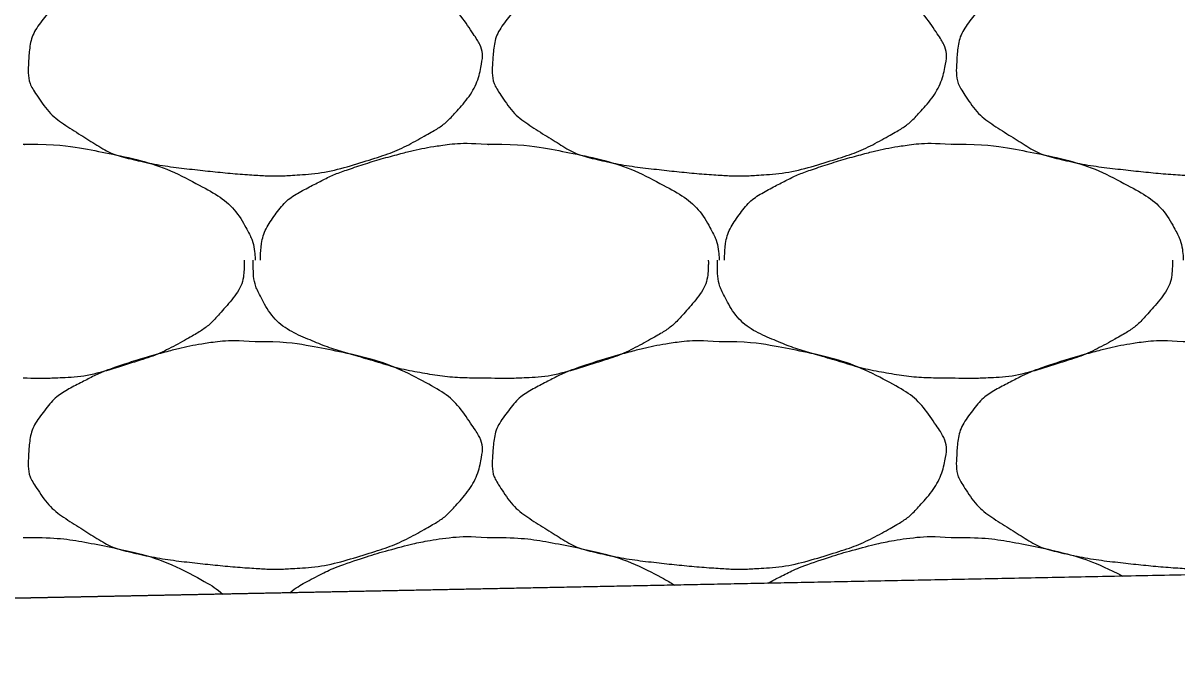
# Model space of a CAD drawing. Extents: x 1373719 to 1374161, y 379835 to 380167.
# Drawn here: x 1373942.224 to 1373943.37, y 379973.785 to 379974.427 of the extents above; entities that cross this region are included whole.
import ezdxf

# ---------------------------------------------------------------- set-up
doc = ezdxf.new("R2010")
doc.units = 0
doc.layers.add('Aggregate Base Course', color=7, linetype='Continuous')
doc.layers.add('SIGNATURE', color=7, linetype='Continuous')

msp = doc.modelspace()

# ---------------------------------------------------------------- linework, layer by layer
msp.add_line((1373965.3548, 379974.3183), (1373938.7049, 379973.7853))
at = {"layer": 'Aggregate Base Course'}
for points, degree in [([(1373942.4544, 379974.5008), (1373942.4808, 379974.5011), (1373942.5072, 379974.4972), (1373942.5336, 379974.4918), (1373942.5658, 379974.4852), (1373942.5955, 379974.4754), (1373942.6254, 379974.4594), (1373942.6453, 379974.4487), (1373942.659, 379974.4342), (1373942.6722, 379974.4144), (1373942.6779, 379974.4058), (1373942.681, 379974.396), (1373942.6794, 379974.3874), (1373942.6764, 379974.3705), (1373942.6676, 379974.3537), (1373942.6542, 379974.3388), (1373942.6458, 379974.3294), (1373942.6374, 379974.323), (1373942.6272, 379974.3172), (1373942.6091, 379974.3069), (1373942.5912, 379974.2982), (1373942.5714, 379974.292), (1373942.5459, 379974.2839), (1373942.5203, 379974.2774), (1373942.494, 379974.2758), (1373942.4808, 379974.2749), (1373942.4676, 379974.2749), (1373942.4544, 379974.2758), (1373942.4346, 379974.2771), (1373942.4148, 379974.279), (1373942.395, 379974.2812), (1373942.3732, 379974.2836), (1373942.3517, 379974.287), (1373942.3302, 379974.292), (1373942.3126, 379974.2961), (1373942.2974, 379974.3055), (1373942.2816, 379974.3154), (1373942.2637, 379974.3266), (1373942.2492, 379974.3375), (1373942.2366, 379974.3568), (1373942.2301, 379974.3667), (1373942.2288, 379974.3773), (1373942.2294, 379974.3874), (1373942.2302, 379974.402), (1373942.2333, 379974.4167), (1373942.2438, 379974.4306), (1373942.2544, 379974.4446), (1373942.266, 379974.4522), (1373942.2798, 379974.4594), (1373942.2916, 379974.4655), (1373942.3033, 379974.4713), (1373942.3158, 379974.4756), (1373942.3337, 379974.4816), (1373942.3515, 379974.487), (1373942.3698, 379974.4918), (1373942.3811, 379974.4947), (1373942.3924, 379974.4972), (1373942.404, 379974.499), (1373942.4207, 379974.5016), (1373942.4377, 379974.5022), (1373942.4544, 379974.5008)], 3), ([(1373942.9152, 379974.5008), (1373942.9416, 379974.5011), (1373942.968, 379974.4972), (1373942.9944, 379974.4918), (1373943.0266, 379974.4852), (1373943.0563, 379974.4754), (1373943.0862, 379974.4594), (1373943.1061, 379974.4487), (1373943.1198, 379974.4342), (1373943.133, 379974.4144), (1373943.1387, 379974.4058), (1373943.1418, 379974.396), (1373943.1402, 379974.3874), (1373943.1372, 379974.3705), (1373943.1284, 379974.3537), (1373943.115, 379974.3388), (1373943.1066, 379974.3294), (1373943.0982, 379974.323), (1373943.088, 379974.3172), (1373943.0699, 379974.3069), (1373943.052, 379974.2982), (1373943.0322, 379974.292), (1373943.0067, 379974.2839), (1373942.9811, 379974.2774), (1373942.9548, 379974.2758), (1373942.9416, 379974.2749), (1373942.9284, 379974.2749), (1373942.9152, 379974.2758), (1373942.8954, 379974.2771), (1373942.8756, 379974.279), (1373942.8558, 379974.2812), (1373942.834, 379974.2836), (1373942.8125, 379974.287), (1373942.791, 379974.292), (1373942.7734, 379974.2961), (1373942.7582, 379974.3055), (1373942.7424, 379974.3154), (1373942.7245, 379974.3266), (1373942.71, 379974.3375), (1373942.6974, 379974.3568), (1373942.6909, 379974.3667), (1373942.6896, 379974.3773), (1373942.6902, 379974.3874), (1373942.691, 379974.402), (1373942.6941, 379974.4167), (1373942.7046, 379974.4306), (1373942.7152, 379974.4446), (1373942.7268, 379974.4522), (1373942.7406, 379974.4594), (1373942.7524, 379974.4655), (1373942.7641, 379974.4713), (1373942.7766, 379974.4756), (1373942.7945, 379974.4816), (1373942.8123, 379974.487), (1373942.8306, 379974.4918), (1373942.8419, 379974.4947), (1373942.8532, 379974.4972), (1373942.8648, 379974.499), (1373942.8815, 379974.5016), (1373942.8985, 379974.5022), (1373942.9152, 379974.5008)], 3), ([(1373943.376, 379974.5008), (1373943.4024, 379974.5011), (1373943.4288, 379974.4972), (1373943.4552, 379974.4918), (1373943.4874, 379974.4852), (1373943.5171, 379974.4754), (1373943.547, 379974.4594), (1373943.5669, 379974.4487), (1373943.5806, 379974.4342), (1373943.5938, 379974.4144), (1373943.5995, 379974.4058), (1373943.6026, 379974.396), (1373943.601, 379974.3874), (1373943.598, 379974.3705), (1373943.5892, 379974.3537), (1373943.5758, 379974.3388), (1373943.5674, 379974.3294), (1373943.559, 379974.323), (1373943.5488, 379974.3172), (1373943.5307, 379974.3069), (1373943.5128, 379974.2982), (1373943.493, 379974.292), (1373943.4675, 379974.2839), (1373943.4419, 379974.2774), (1373943.4156, 379974.2758), (1373943.4024, 379974.2749), (1373943.3892, 379974.2749), (1373943.376, 379974.2758), (1373943.3562, 379974.2771), (1373943.3364, 379974.279), (1373943.3166, 379974.2812), (1373943.2948, 379974.2836), (1373943.2733, 379974.287), (1373943.2518, 379974.292), (1373943.2342, 379974.2961), (1373943.219, 379974.3055), (1373943.2032, 379974.3154), (1373943.1853, 379974.3266), (1373943.1708, 379974.3375), (1373943.1582, 379974.3568), (1373943.1517, 379974.3667), (1373943.1504, 379974.3773), (1373943.151, 379974.3874), (1373943.1518, 379974.402), (1373943.1549, 379974.4167), (1373943.1654, 379974.4306), (1373943.176, 379974.4446), (1373943.1876, 379974.4522), (1373943.2014, 379974.4594), (1373943.2132, 379974.4655), (1373943.2249, 379974.4713), (1373943.2374, 379974.4756), (1373943.2553, 379974.4816), (1373943.2731, 379974.487), (1373943.2914, 379974.4918), (1373943.3027, 379974.4947), (1373943.314, 379974.4972), (1373943.3256, 379974.499), (1373943.3423, 379974.5016), (1373943.3593, 379974.5022), (1373943.376, 379974.5008)], 3), ([(1373942.224, 379974.3064), (1373942.2258, 379974.3063), (1373942.2276, 379974.3065), (1373942.2294, 379974.3064)], 2), ([(1373942.2294, 379974.3064), (1373942.2558, 379974.3067), (1373942.2822, 379974.3028), (1373942.3086, 379974.2974), (1373942.3408, 379974.2908), (1373942.3705, 379974.281), (1373942.4004, 379974.265), (1373942.4203, 379974.2543), (1373942.4362, 379974.2404), (1373942.4472, 379974.22), (1373942.4519, 379974.2112), (1373942.4537, 379974.2023), (1373942.4544, 379974.193), (1373942.4545, 379974.1924), (1373942.4545, 379974.1918), (1373942.4544, 379974.1912)], 3), ([(1373942.4598, 379974.1912), (1373942.4598, 379974.1918), (1373942.4598, 379974.1924), (1373942.4598, 379974.193), (1373942.4601, 379974.2081), (1373942.4644, 379974.2227), (1373942.4742, 379974.2362), (1373942.4841, 379974.2498), (1373942.4964, 379974.2578), (1373942.5102, 379974.265), (1373942.522, 379974.2711), (1373942.5337, 379974.2769), (1373942.5462, 379974.2812), (1373942.5641, 379974.2872), (1373942.5819, 379974.2926), (1373942.6002, 379974.2974), (1373942.6115, 379974.3003), (1373942.6228, 379974.3028), (1373942.6344, 379974.3046), (1373942.6511, 379974.3072), (1373942.6681, 379974.3078), (1373942.6848, 379974.3064)], 3), ([(1373942.6848, 379974.3064), (1373942.6866, 379974.3063), (1373942.6884, 379974.3065), (1373942.6902, 379974.3064)], 2), ([(1373942.6902, 379974.3064), (1373942.7166, 379974.3067), (1373942.743, 379974.3028), (1373942.7694, 379974.2974), (1373942.8016, 379974.2908), (1373942.8313, 379974.281), (1373942.8612, 379974.265), (1373942.8811, 379974.2543), (1373942.897, 379974.2404), (1373942.908, 379974.22), (1373942.9127, 379974.2112), (1373942.9145, 379974.2023), (1373942.9152, 379974.193), (1373942.9153, 379974.1924), (1373942.9153, 379974.1918), (1373942.9152, 379974.1912)], 3), ([(1373942.9206, 379974.1912), (1373942.9206, 379974.1918), (1373942.9206, 379974.1924), (1373942.9206, 379974.193), (1373942.9209, 379974.2081), (1373942.9252, 379974.2227), (1373942.935, 379974.2362), (1373942.9449, 379974.2498), (1373942.9572, 379974.2578), (1373942.971, 379974.265), (1373942.9828, 379974.2711), (1373942.9945, 379974.2769), (1373943.007, 379974.2812), (1373943.0249, 379974.2872), (1373943.0427, 379974.2926), (1373943.061, 379974.2974), (1373943.0723, 379974.3003), (1373943.0836, 379974.3028), (1373943.0952, 379974.3046), (1373943.1119, 379974.3072), (1373943.1289, 379974.3078), (1373943.1456, 379974.3064)], 3), ([(1373943.1456, 379974.3064), (1373943.1474, 379974.3063), (1373943.1492, 379974.3065), (1373943.151, 379974.3064)], 2), ([(1373943.151, 379974.3064), (1373943.1774, 379974.3067), (1373943.2038, 379974.3028), (1373943.2302, 379974.2974), (1373943.2624, 379974.2908), (1373943.2921, 379974.281), (1373943.322, 379974.265), (1373943.3419, 379974.2543), (1373943.3578, 379974.2404), (1373943.3688, 379974.22), (1373943.3735, 379974.2112), (1373943.3753, 379974.2023), (1373943.376, 379974.193), (1373943.3761, 379974.1924), (1373943.3761, 379974.1918), (1373943.376, 379974.1912)], 3), ([(1373942.4436, 379974.1912), (1373942.4437, 379974.1894), (1373942.4437, 379974.1876), (1373942.4436, 379974.1858), (1373942.4429, 379974.1675), (1373942.4314, 379974.1517), (1373942.4184, 379974.1372), (1373942.4102, 379974.128), (1373942.4016, 379974.1214), (1373942.3914, 379974.1156), (1373942.3733, 379974.1053), (1373942.3554, 379974.0966), (1373942.3356, 379974.0904), (1373942.3101, 379974.0823), (1373942.2846, 379974.0752), (1373942.2582, 379974.0742), (1373942.2468, 379974.0737), (1373942.2354, 379974.0737), (1373942.224, 379974.0742)], 3), ([(1373942.6848, 379974.0742), (1373942.6824, 379974.0742), (1373942.68, 379974.0742), (1373942.6776, 379974.0742), (1373942.6577, 379974.0742), (1373942.6379, 379974.076), (1373942.6182, 379974.0796), (1373942.5972, 379974.0833), (1373942.5771, 379974.0898), (1373942.5567, 379974.0956), (1373942.539, 379974.1007), (1373942.5219, 379974.1064), (1373942.5048, 379974.1138), (1373942.4858, 379974.122), (1373942.4699, 379974.1358), (1373942.4598, 379974.1552), (1373942.4546, 379974.1652), (1373942.4526, 379974.1753), (1373942.4526, 379974.1858), (1373942.4526, 379974.1876), (1373942.4526, 379974.1894), (1373942.4526, 379974.1912)], 3), ([(1373942.9044, 379974.1912), (1373942.9045, 379974.1894), (1373942.9045, 379974.1876), (1373942.9044, 379974.1858), (1373942.9037, 379974.1675), (1373942.8922, 379974.1517), (1373942.8792, 379974.1372), (1373942.871, 379974.128), (1373942.8624, 379974.1214), (1373942.8522, 379974.1156), (1373942.8341, 379974.1053), (1373942.8162, 379974.0966), (1373942.7964, 379974.0904), (1373942.7709, 379974.0823), (1373942.7454, 379974.0752), (1373942.719, 379974.0742), (1373942.7076, 379974.0737), (1373942.6962, 379974.0737), (1373942.6848, 379974.0742)], 3), ([(1373943.1456, 379974.0742), (1373943.1432, 379974.0742), (1373943.1408, 379974.0742), (1373943.1384, 379974.0742), (1373943.1185, 379974.0742), (1373943.0987, 379974.076), (1373943.079, 379974.0796), (1373943.058, 379974.0833), (1373943.0379, 379974.0898), (1373943.0175, 379974.0956), (1373942.9998, 379974.1007), (1373942.9827, 379974.1064), (1373942.9656, 379974.1138), (1373942.9466, 379974.122), (1373942.9307, 379974.1358), (1373942.9206, 379974.1552), (1373942.9154, 379974.1652), (1373942.9134, 379974.1753), (1373942.9134, 379974.1858), (1373942.9134, 379974.1876), (1373942.9134, 379974.1894), (1373942.9134, 379974.1912)], 3), ([(1373943.3652, 379974.1912), (1373943.3653, 379974.1894), (1373943.3653, 379974.1876), (1373943.3652, 379974.1858), (1373943.3645, 379974.1675), (1373943.353, 379974.1517), (1373943.34, 379974.1372), (1373943.3318, 379974.128), (1373943.3232, 379974.1214), (1373943.313, 379974.1156), (1373943.2949, 379974.1053), (1373943.277, 379974.0966), (1373943.2572, 379974.0904), (1373943.2317, 379974.0823), (1373943.2062, 379974.0752), (1373943.1798, 379974.0742), (1373943.1684, 379974.0737), (1373943.157, 379974.0737), (1373943.1456, 379974.0742)], 3), ([(1373942.4544, 379974.1102), (1373942.4808, 379974.1105), (1373942.5072, 379974.1066), (1373942.5336, 379974.1012), (1373942.5658, 379974.0946), (1373942.5955, 379974.0848), (1373942.6254, 379974.0688), (1373942.6453, 379974.0581), (1373942.659, 379974.0436), (1373942.6722, 379974.0238), (1373942.6779, 379974.0152), (1373942.681, 379974.0054), (1373942.6794, 379973.9968), (1373942.6764, 379973.9799), (1373942.6676, 379973.9631), (1373942.6542, 379973.9482), (1373942.6458, 379973.9388), (1373942.6374, 379973.9324), (1373942.6272, 379973.9266), (1373942.6091, 379973.9163), (1373942.5912, 379973.9076), (1373942.5714, 379973.9014), (1373942.5459, 379973.8933), (1373942.5203, 379973.8868), (1373942.494, 379973.8852), (1373942.4808, 379973.8843), (1373942.4676, 379973.8843), (1373942.4544, 379973.8852), (1373942.4346, 379973.8865), (1373942.4148, 379973.8884), (1373942.395, 379973.8906), (1373942.3732, 379973.893), (1373942.3517, 379973.8964), (1373942.3302, 379973.9014), (1373942.3126, 379973.9055), (1373942.2974, 379973.9149), (1373942.2816, 379973.9248), (1373942.2637, 379973.936), (1373942.2492, 379973.9469), (1373942.2366, 379973.9662), (1373942.2301, 379973.9761), (1373942.2288, 379973.9867), (1373942.2294, 379973.9968), (1373942.2302, 379974.0114), (1373942.2333, 379974.0261), (1373942.2438, 379974.04), (1373942.2544, 379974.054), (1373942.266, 379974.0616), (1373942.2798, 379974.0688), (1373942.2916, 379974.0749), (1373942.3033, 379974.0807), (1373942.3158, 379974.085), (1373942.3337, 379974.091), (1373942.3515, 379974.0964), (1373942.3698, 379974.1012), (1373942.3811, 379974.1041), (1373942.3924, 379974.1066), (1373942.404, 379974.1084), (1373942.4207, 379974.111), (1373942.4377, 379974.1116), (1373942.4544, 379974.1102)], 3), ([(1373942.9152, 379974.1102), (1373942.9416, 379974.1105), (1373942.968, 379974.1066), (1373942.9944, 379974.1012), (1373943.0266, 379974.0946), (1373943.0563, 379974.0848), (1373943.0862, 379974.0688), (1373943.1061, 379974.0581), (1373943.1198, 379974.0436), (1373943.133, 379974.0238), (1373943.1387, 379974.0152), (1373943.1418, 379974.0054), (1373943.1402, 379973.9968), (1373943.1372, 379973.9799), (1373943.1284, 379973.9631), (1373943.115, 379973.9482), (1373943.1066, 379973.9388), (1373943.0982, 379973.9324), (1373943.088, 379973.9266), (1373943.0699, 379973.9163), (1373943.052, 379973.9076), (1373943.0322, 379973.9014), (1373943.0067, 379973.8933), (1373942.9811, 379973.8868), (1373942.9548, 379973.8852), (1373942.9416, 379973.8843), (1373942.9284, 379973.8843), (1373942.9152, 379973.8852), (1373942.8954, 379973.8865), (1373942.8756, 379973.8884), (1373942.8558, 379973.8906), (1373942.834, 379973.893), (1373942.8125, 379973.8964), (1373942.791, 379973.9014), (1373942.7734, 379973.9055), (1373942.7582, 379973.9149), (1373942.7424, 379973.9248), (1373942.7245, 379973.936), (1373942.71, 379973.9469), (1373942.6974, 379973.9662), (1373942.6909, 379973.9761), (1373942.6896, 379973.9867), (1373942.6902, 379973.9968), (1373942.691, 379974.0114), (1373942.6941, 379974.0261), (1373942.7046, 379974.04), (1373942.7152, 379974.054), (1373942.7268, 379974.0616), (1373942.7406, 379974.0688), (1373942.7524, 379974.0749), (1373942.7641, 379974.0807), (1373942.7766, 379974.085), (1373942.7945, 379974.091), (1373942.8123, 379974.0964), (1373942.8306, 379974.1012), (1373942.8419, 379974.1041), (1373942.8532, 379974.1066), (1373942.8648, 379974.1084), (1373942.8815, 379974.111), (1373942.8985, 379974.1116), (1373942.9152, 379974.1102)], 3), ([(1373943.376, 379974.1102), (1373943.4024, 379974.1105), (1373943.4288, 379974.1066), (1373943.4552, 379974.1012), (1373943.4874, 379974.0946), (1373943.5171, 379974.0848), (1373943.547, 379974.0688), (1373943.5669, 379974.0581), (1373943.5806, 379974.0436), (1373943.5938, 379974.0238), (1373943.5995, 379974.0152), (1373943.6026, 379974.0054), (1373943.601, 379973.9968), (1373943.598, 379973.9799), (1373943.5892, 379973.9631), (1373943.5758, 379973.9482), (1373943.5674, 379973.9388), (1373943.559, 379973.9324), (1373943.5488, 379973.9266), (1373943.5307, 379973.9163), (1373943.5128, 379973.9076), (1373943.493, 379973.9014), (1373943.4675, 379973.8933), (1373943.4419, 379973.8868), (1373943.4156, 379973.8852), (1373943.4024, 379973.8843), (1373943.3892, 379973.8843), (1373943.376, 379973.8852), (1373943.3562, 379973.8865), (1373943.3364, 379973.8884), (1373943.3166, 379973.8906), (1373943.2948, 379973.893), (1373943.2733, 379973.8964), (1373943.2518, 379973.9014), (1373943.2342, 379973.9055), (1373943.219, 379973.9149), (1373943.2032, 379973.9248), (1373943.1853, 379973.936), (1373943.1708, 379973.9469), (1373943.1582, 379973.9662), (1373943.1517, 379973.9761), (1373943.1504, 379973.9867), (1373943.151, 379973.9968), (1373943.1518, 379974.0114), (1373943.1549, 379974.0261), (1373943.1654, 379974.04), (1373943.176, 379974.054), (1373943.1876, 379974.0616), (1373943.2014, 379974.0688), (1373943.2132, 379974.0749), (1373943.2249, 379974.0807), (1373943.2374, 379974.085), (1373943.2553, 379974.091), (1373943.2731, 379974.0964), (1373943.2914, 379974.1012), (1373943.3027, 379974.1041), (1373943.314, 379974.1066), (1373943.3256, 379974.1084), (1373943.3423, 379974.111), (1373943.3593, 379974.1116), (1373943.376, 379974.1102)], 3), ([(1373942.224, 379973.9158), (1373942.2258, 379973.9157), (1373942.2276, 379973.9159), (1373942.2294, 379973.9158)], 2), ([(1373942.2294, 379973.9158), (1373942.2558, 379973.9161), (1373942.2822, 379973.9122), (1373942.3408, 379973.9002), (1373942.3705, 379973.8904), (1373942.4084, 379973.8701), (1373942.4158, 379973.8652), (1373942.4225, 379973.8596)], 3), ([(1373942.4889, 379973.861), (1373942.4955, 379973.8662), (1373942.5026, 379973.8704), (1373942.522, 379973.8805), (1373942.5337, 379973.8863), (1373942.5641, 379973.8966), (1373942.5819, 379973.902), (1373942.6115, 379973.9097), (1373942.6228, 379973.9122), (1373942.6511, 379973.9166), (1373942.6681, 379973.9172), (1373942.6848, 379973.9158)], 3), ([(1373942.6848, 379973.9158), (1373942.6866, 379973.9157), (1373942.6884, 379973.9159), (1373942.6902, 379973.9158)], 2), ([(1373942.6902, 379973.9158), (1373942.7166, 379973.9161), (1373942.743, 379973.9122), (1373942.8016, 379973.9002), (1373942.8313, 379973.8904), (1373942.8646, 379973.8726), (1373942.8679, 379973.8706), (1373942.871, 379973.8686)], 3), ([(1373942.9639, 379973.8705), (1373942.9662, 379973.8718), (1373942.9686, 379973.8731), (1373942.9828, 379973.8805), (1373942.9945, 379973.8863), (1373943.0249, 379973.8966), (1373943.0427, 379973.902), (1373943.0723, 379973.9097), (1373943.0836, 379973.9122), (1373943.1119, 379973.9166), (1373943.1289, 379973.9172), (1373943.1456, 379973.9158)], 3), ([(1373943.1456, 379973.9158), (1373943.1474, 379973.9157), (1373943.1492, 379973.9159), (1373943.151, 379973.9158)], 2), ([(1373943.151, 379973.9158), (1373943.1774, 379973.9161), (1373943.2038, 379973.9122), (1373943.2603, 379973.9006), (1373943.2881, 379973.8917), (1373943.316, 379973.8775)], 3)]:
    msp.add_open_spline(points, degree=degree, dxfattribs=at)
at = {"layer": 'SIGNATURE'}
msp.add_lwpolyline([(1373946.7549, 379975.8345), (1373945.8549, 379975.7985), (1373946.2404, 379976.184), (1373945.8549, 379976.1686), (1373943.6901, 379975.447), (1373938.7049, 379973.7853), (1373947.5954, 379973.9631), (1373946.7549, 379975.8345)], dxfattribs=at)

doc.saveas('drawing.dxf')
